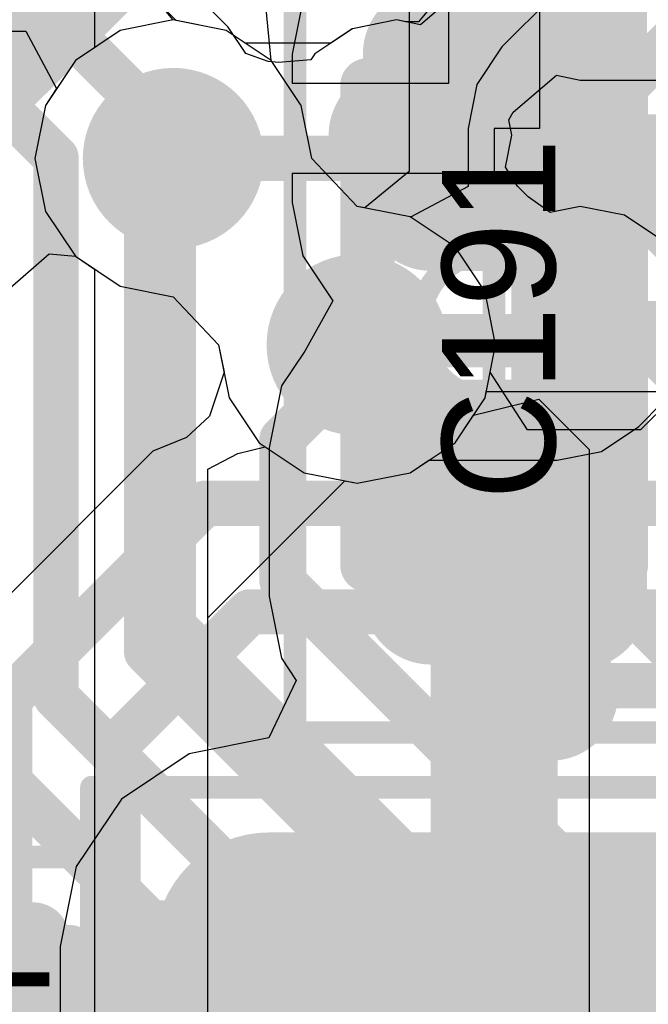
# Model space of a CAD drawing. Header units: millimetres. Extents: x -2 to 68, y -2 to 27.4.
# Tile 565 of 594: x 57.1 to 58.5, y 15.4 to 17.6. Entities that reach past the tile are written whole.
import ezdxf

# ---------------------------------------------------------------- set-up
doc = ezdxf.new("R2010")
doc.units = ezdxf.units.MM
for name, color, linetype in [('BottomLayer', 5, 'Continuous'), ('BottomPaste', 16, 'Continuous'), ('BottomSolder', 6, 'Continuous'), ('DrillGuide', 244, 'Continuous'), ('Mechanical10', 56, 'Continuous'), ('Mechanical13', 56, 'Continuous'), ('Mechanical15', 56, 'Continuous'), ('Mechanical17', 56, 'Continuous'), ('Mechanical2', 216, 'Continuous'), ('Mechanical6', 56, 'Continuous'), ('MidLayer1', 16, 'Continuous'), ('MidLayer2', 76, 'Continuous'), ('MidLayer3', 90, 'Continuous'), ('MidLayer4', 156, 'Continuous'), ('MidLayer5', 130, 'Continuous'), ('MidLayer6', 216, 'Continuous'), ('MidLayer7', 6, 'Continuous'), ('MidLayer8', 54, 'Continuous'), ('MultiLayer', 9, 'Continuous'), ('TopLayer', 1, 'Continuous'), ('TopPaste', 8, 'Continuous'), ('TopSolder', 216, 'Continuous'), ('ViaHoleLayer', 16, 'Continuous')]:
    doc.layers.add(name, color=color, linetype=linetype)

# ---------------------------------------------------------------- blocks, each defined once
blk = doc.blocks.new('RES_0201_B_115')
at = {"layer": 'BottomLayer', "const_width": 0.0806}
for points in [[(-0.3897, 0.0894, 1), (-0.3091, 0.0894, 1)], [(-0.2409, 0.0894, 1), (-0.1603, 0.0894, 1)], [(0.1603, 0.0894, 1), (0.2409, 0.0894, 1)], [(0.3091, 0.0894, 1), (0.3897, 0.0894, 1)], [(-0.3897, -0.0894, 1), (-0.3091, -0.0894, 1)], [(-0.2409, -0.0894, 1), (-0.1603, -0.0894, 1)], [(0.1603, -0.0894, 1), (0.2409, -0.0894, 1)], [(0.3091, -0.0894, 1), (0.3897, -0.0894, 1)]]:
    blk.add_lwpolyline(points, format="xyb", close=True, dxfattribs=at)
at = {"layer": 'BottomLayer'}
for points in [[(-0.2006, 0.17), (-0.3494, 0.17), (-0.2006, -0.17), (-0.3494, -0.17)], [(0.2006, -0.17), (0.3494, -0.17), (0.2006, 0.17), (0.3494, 0.17)], [(-0.12, 0.0894), (-0.43, 0.0894), (-0.12, -0.0894), (-0.43, -0.0894)], [(0.12, -0.0894), (0.43, -0.0894), (0.12, 0.0894), (0.43, 0.0894)]]:
    blk.add_solid(points, dxfattribs=at)
at = {"layer": 'BottomPaste', "const_width": 0.0806}
for points in [[(-0.3897, 0.0894, 1), (-0.3091, 0.0894, 1)], [(-0.2409, 0.0894, 1), (-0.1603, 0.0894, 1)], [(0.1603, 0.0894, 1), (0.2409, 0.0894, 1)], [(0.3091, 0.0894, 1), (0.3897, 0.0894, 1)], [(-0.3897, -0.0894, 1), (-0.3091, -0.0894, 1)], [(-0.2409, -0.0894, 1), (-0.1603, -0.0894, 1)], [(0.1603, -0.0894, 1), (0.2409, -0.0894, 1)], [(0.3091, -0.0894, 1), (0.3897, -0.0894, 1)]]:
    blk.add_lwpolyline(points, format="xyb", close=True, dxfattribs=at)
at = {"layer": 'BottomPaste'}
for points in [[(-0.2006, 0.17), (-0.3494, 0.17), (-0.2006, -0.17), (-0.3494, -0.17)], [(0.2006, -0.17), (0.3494, -0.17), (0.2006, 0.17), (0.3494, 0.17)], [(-0.12, 0.0894), (-0.43, 0.0894), (-0.12, -0.0894), (-0.43, -0.0894)], [(0.12, -0.0894), (0.43, -0.0894), (0.12, 0.0894), (0.43, 0.0894)]]:
    blk.add_solid(points, dxfattribs=at)
at = {"layer": 'BottomSolder', "const_width": 0.0806}
for points in [[(-0.3897, 0.0894, 1), (-0.3091, 0.0894, 1)], [(-0.2409, 0.0894, 1), (-0.1603, 0.0894, 1)], [(0.1603, 0.0894, 1), (0.2409, 0.0894, 1)], [(0.3091, 0.0894, 1), (0.3897, 0.0894, 1)], [(-0.3897, -0.0894, 1), (-0.3091, -0.0894, 1)], [(-0.2409, -0.0894, 1), (-0.1603, -0.0894, 1)], [(0.1603, -0.0894, 1), (0.2409, -0.0894, 1)], [(0.3091, -0.0894, 1), (0.3897, -0.0894, 1)]]:
    blk.add_lwpolyline(points, format="xyb", close=True, dxfattribs=at)
at = {"layer": 'BottomSolder'}
for points in [[(-0.2006, 0.17), (-0.3494, 0.17), (-0.2006, -0.17), (-0.3494, -0.17)], [(0.2006, -0.17), (0.3494, -0.17), (0.2006, 0.17), (0.3494, 0.17)], [(-0.12, 0.0894), (-0.43, 0.0894), (-0.12, -0.0894), (-0.43, -0.0894)], [(0.12, -0.0894), (0.43, -0.0894), (0.12, 0.0894), (0.43, 0.0894)]]:
    blk.add_solid(points, dxfattribs=at)
at = {"layer": 'Mechanical10', "const_width": 0.12}
for points in [[(0.32, 0.17), (-0.32, 0.17)], [(-0.32, -0.17), (-0.32, 0.17)], [(0.32, -0.17), (0.32, 0.17)], [(0.32, -0.17), (-0.32, -0.17)]]:
    blk.add_lwpolyline(points, dxfattribs=at)
at = {"layer": 'Mechanical10', "const_width": 0.06}
for points in [[(-0.35, 0.17, 1), (-0.29, 0.17, 1)], [(-0.35, 0.17, 1), (-0.29, 0.17, 1)], [(0.29, 0.17, 1), (0.35, 0.17, 1)], [(0.29, 0.17, 1), (0.35, 0.17, 1)], [(-0.35, -0.17, 1), (-0.29, -0.17, 1)], [(-0.35, -0.17, 1), (-0.29, -0.17, 1)], [(0.29, -0.17, 1), (0.35, -0.17, 1)], [(0.29, -0.17, 1), (0.35, -0.17, 1)]]:
    blk.add_lwpolyline(points, format="xyb", close=True, dxfattribs=at)
at = {"layer": 'Mechanical6', "const_width": 0.05}
for points in [[(0.53, 0.27), (-0.53, 0.27)], [(-0.53, -0.27), (-0.53, 0.27)], [(0.53, -0.27), (0.53, 0.27)], [(0, -0.135), (0, 0.135)], [(0.135, 0), (-0.135, 0)], [(0.53, -0.27), (-0.53, -0.27)]]:
    blk.add_lwpolyline(points, dxfattribs=at)
at = {"layer": 'Mechanical6'}
for points, const_width in [([(-0.5425, 0.27, 1), (-0.5175, 0.27, 1)], 0.025), ([(-0.5425, 0.27, 1), (-0.5175, 0.27, 1)], 0.025), ([(0.5175, 0.27, 1), (0.5425, 0.27, 1)], 0.025), ([(0.5175, 0.27, 1), (0.5425, 0.27, 1)], 0.025), ([(-0.0125, 0.135, 1), (0.0125, 0.135, 1)], 0.025), ([(0.1013, 0, 1), (-0.1013, 0, 1)], 0.05), ([(-0.1475, 0, 1), (-0.1225, 0, 1)], 0.025), ([(-0.1138, 0, 1), (-0.0888, 0, 1)], 0.025), ([(0.0888, 0, 1), (0.1138, 0, 1)], 0.025), ([(0.1225, 0, 1), (0.1475, 0, 1)], 0.025), ([(-0.0125, -0.135, 1), (0.0125, -0.135, 1)], 0.025), ([(-0.5425, -0.27, 1), (-0.5175, -0.27, 1)], 0.025), ([(-0.5425, -0.27, 1), (-0.5175, -0.27, 1)], 0.025), ([(0.5175, -0.27, 1), (0.5425, -0.27, 1)], 0.025), ([(0.5175, -0.27, 1), (0.5425, -0.27, 1)], 0.025)]:
    blk.add_lwpolyline(points, format="xyb", close=True, dxfattribs=dict(at, const_width=const_width))
blk = doc.blocks.new('LQM2MPN2R2NG0L_F_________1_204')
at = {"layer": 'Mechanical13', "const_width": 0.12}
for points in [[(-1.1, -0.9), (-1.1, 0.9)], [(1.1, -0.9), (-1.1, -0.9)]]:
    blk.add_lwpolyline(points, dxfattribs=at)
at = {"layer": 'Mechanical13', "const_width": 0.06}
blk.add_lwpolyline([(-1.13, -0.9, 1), (-1.07, -0.9, 1)], format="xyb", close=True, dxfattribs=at)
blk.add_lwpolyline([(-1.13, -0.9, 1), (-1.07, -0.9, 1)], format="xyb", close=True, dxfattribs=at)
at = {"layer": 'Mechanical15', "const_width": 0.05}
for points in [[(-1.41, -1), (-1.41, 1)], [(1.41, -1), (-1.41, -1)]]:
    blk.add_lwpolyline(points, dxfattribs=at)
at = {"layer": 'Mechanical15', "const_width": 0.025}
blk.add_lwpolyline([(-1.4225, -1, 1), (-1.3975, -1, 1)], format="xyb", close=True, dxfattribs=at)
blk.add_lwpolyline([(-1.4225, -1, 1), (-1.3975, -1, 1)], format="xyb", close=True, dxfattribs=at)
at = {"layer": 'TopLayer', "const_width": 0.252}
blk.add_lwpolyline([(-1.184, -0.608, 1), (-0.932, -0.608, 1)], format="xyb", close=True, dxfattribs=at)
at = {"layer": 'TopLayer'}
for points in [[(-0.512, 0.86), (-1.058, 0.86), (-0.512, -0.86), (-1.058, -0.86)], [(-0.26, 0.608), (-1.31, 0.608), (-0.26, -0.608), (-1.31, -0.608)]]:
    blk.add_solid(points, dxfattribs=at)
at = {"layer": 'TopPaste', "const_width": 0.252}
blk.add_lwpolyline([(-1.184, -0.608, 1), (-0.932, -0.608, 1)], format="xyb", close=True, dxfattribs=at)
at = {"layer": 'TopPaste'}
for points in [[(-0.512, 0.86), (-1.058, 0.86), (-0.512, -0.86), (-1.058, -0.86)], [(-0.26, 0.608), (-1.31, 0.608), (-0.26, -0.608), (-1.31, -0.608)]]:
    blk.add_solid(points, dxfattribs=at)
at = {"layer": 'TopSolder', "const_width": 0.252}
blk.add_lwpolyline([(-1.184, -0.608, 1), (-0.932, -0.608, 1)], format="xyb", close=True, dxfattribs=at)
at = {"layer": 'TopSolder'}
for points in [[(-0.512, 0.86), (-1.058, 0.86), (-0.512, -0.86), (-1.058, -0.86)], [(-0.26, 0.608), (-1.31, 0.608), (-0.26, -0.608), (-1.31, -0.608)]]:
    blk.add_solid(points, dxfattribs=at)
blk = doc.blocks.new('CAP_0402_308')
at = {"layer": 'Mechanical13', "const_width": 0.12}
for points in [[(0.53, 0.28), (-0.53, 0.28)], [(-0.53, -0.28), (-0.53, 0.28)], [(0.53, -0.28), (0.53, 0.28)], [(0.53, -0.28), (-0.53, -0.28)]]:
    blk.add_lwpolyline(points, dxfattribs=at)
at = {"layer": 'Mechanical13', "const_width": 0.06}
for points in [[(-0.56, 0.28, 1), (-0.5, 0.28, 1)], [(-0.56, 0.28, 1), (-0.5, 0.28, 1)], [(0.5, 0.28, 1), (0.56, 0.28, 1)], [(0.5, 0.28, 1), (0.56, 0.28, 1)], [(-0.56, -0.28, 1), (-0.5, -0.28, 1)], [(-0.56, -0.28, 1), (-0.5, -0.28, 1)], [(0.5, -0.28, 1), (0.56, -0.28, 1)], [(0.5, -0.28, 1), (0.56, -0.28, 1)]]:
    blk.add_lwpolyline(points, format="xyb", close=True, dxfattribs=at)
at = {"layer": 'Mechanical15', "const_width": 0.05}
for points in [[(0.9, 0.44), (-0.9, 0.44)], [(-0.9, -0.44), (-0.9, 0.44)], [(0.9, -0.44), (0.9, 0.44)], [(0, -0.22), (0, 0.22)], [(0.22, 0), (-0.22, 0)], [(0.9, -0.44), (-0.9, -0.44)]]:
    blk.add_lwpolyline(points, dxfattribs=at)
at = {"layer": 'Mechanical15'}
for points, const_width in [([(-0.9125, 0.44, 1), (-0.8875, 0.44, 1)], 0.025), ([(-0.9125, 0.44, 1), (-0.8875, 0.44, 1)], 0.025), ([(0.8875, 0.44, 1), (0.9125, 0.44, 1)], 0.025), ([(0.8875, 0.44, 1), (0.9125, 0.44, 1)], 0.025), ([(-0.0125, 0.22, 1), (0.0125, 0.22, 1)], 0.025), ([(0.165, 0, 1), (-0.165, 0, 1)], 0.05), ([(-0.2325, 0, 1), (-0.2075, 0, 1)], 0.025), ([(-0.1775, 0, 1), (-0.1525, 0, 1)], 0.025), ([(0.1525, 0, 1), (0.1775, 0, 1)], 0.025), ([(0.2075, 0, 1), (0.2325, 0, 1)], 0.025), ([(-0.0125, -0.22, 1), (0.0125, -0.22, 1)], 0.025), ([(-0.9125, -0.44, 1), (-0.8875, -0.44, 1)], 0.025), ([(-0.9125, -0.44, 1), (-0.8875, -0.44, 1)], 0.025), ([(0.8875, -0.44, 1), (0.9125, -0.44, 1)], 0.025), ([(0.8875, -0.44, 1), (0.9125, -0.44, 1)], 0.025)]:
    blk.add_lwpolyline(points, format="xyb", close=True, dxfattribs=dict(at, const_width=const_width))
at = {"layer": 'TopLayer', "const_width": 0.1508}
for points in [[(-0.6746, 0.1392, 1), (-0.5238, 0.1392, 1)], [(-0.3462, 0.1392, 1), (-0.1954, 0.1392, 1)], [(0.1954, 0.1392, 1), (0.3462, 0.1392, 1)], [(0.5238, 0.1392, 1), (0.6746, 0.1392, 1)], [(-0.6746, -0.1392, 1), (-0.5238, -0.1392, 1)], [(-0.3462, -0.1392, 1), (-0.1954, -0.1392, 1)], [(0.1954, -0.1392, 1), (0.3462, -0.1392, 1)], [(0.5238, -0.1392, 1), (0.6746, -0.1392, 1)]]:
    blk.add_lwpolyline(points, format="xyb", close=True, dxfattribs=at)
at = {"layer": 'TopLayer'}
for points in [[(-0.2708, 0.29), (-0.5992, 0.29), (-0.2708, -0.29), (-0.5992, -0.29)], [(0.2708, -0.29), (0.5992, -0.29), (0.2708, 0.29), (0.5992, 0.29)], [(-0.12, 0.1392), (-0.75, 0.1392), (-0.12, -0.1392), (-0.75, -0.1392)], [(0.12, -0.1392), (0.75, -0.1392), (0.12, 0.1392), (0.75, 0.1392)]]:
    blk.add_solid(points, dxfattribs=at)
at = {"layer": 'TopPaste', "const_width": 0.1508}
for points in [[(-0.6746, 0.1392, 1), (-0.5238, 0.1392, 1)], [(-0.3462, 0.1392, 1), (-0.1954, 0.1392, 1)], [(0.1954, 0.1392, 1), (0.3462, 0.1392, 1)], [(0.5238, 0.1392, 1), (0.6746, 0.1392, 1)], [(-0.6746, -0.1392, 1), (-0.5238, -0.1392, 1)], [(-0.3462, -0.1392, 1), (-0.1954, -0.1392, 1)], [(0.1954, -0.1392, 1), (0.3462, -0.1392, 1)], [(0.5238, -0.1392, 1), (0.6746, -0.1392, 1)]]:
    blk.add_lwpolyline(points, format="xyb", close=True, dxfattribs=at)
at = {"layer": 'TopPaste'}
for points in [[(-0.2708, 0.29), (-0.5992, 0.29), (-0.2708, -0.29), (-0.5992, -0.29)], [(0.2708, -0.29), (0.5992, -0.29), (0.2708, 0.29), (0.5992, 0.29)], [(-0.12, 0.1392), (-0.75, 0.1392), (-0.12, -0.1392), (-0.75, -0.1392)], [(0.12, -0.1392), (0.75, -0.1392), (0.12, 0.1392), (0.75, 0.1392)]]:
    blk.add_solid(points, dxfattribs=at)
at = {"layer": 'TopSolder', "const_width": 0.1508}
for points in [[(-0.6746, 0.1392, 1), (-0.5238, 0.1392, 1)], [(-0.3462, 0.1392, 1), (-0.1954, 0.1392, 1)], [(0.1954, 0.1392, 1), (0.3462, 0.1392, 1)], [(0.5238, 0.1392, 1), (0.6746, 0.1392, 1)], [(-0.6746, -0.1392, 1), (-0.5238, -0.1392, 1)], [(-0.3462, -0.1392, 1), (-0.1954, -0.1392, 1)], [(0.1954, -0.1392, 1), (0.3462, -0.1392, 1)], [(0.5238, -0.1392, 1), (0.6746, -0.1392, 1)]]:
    blk.add_lwpolyline(points, format="xyb", close=True, dxfattribs=at)
at = {"layer": 'TopSolder'}
for points in [[(-0.2708, 0.29), (-0.5992, 0.29), (-0.2708, -0.29), (-0.5992, -0.29)], [(0.2708, -0.29), (0.5992, -0.29), (0.2708, 0.29), (0.5992, 0.29)], [(-0.12, 0.1392), (-0.75, 0.1392), (-0.12, -0.1392), (-0.75, -0.1392)], [(0.12, -0.1392), (0.75, -0.1392), (0.12, 0.1392), (0.75, 0.1392)]]:
    blk.add_solid(points, dxfattribs=at)

msp = doc.modelspace()

# ---------------------------------------------------------------- linework, layer by layer
at = {"layer": 'BottomLayer'}
for p, q in [((57.5452, 17.5552), (57.2952, 17.8052)), ((58.0681, 17.693), (57.9655, 17.5669)), ((57.8668, 17.5609), (57.8195, 17.5515)), ((57.9169, 17.5709), (57.8668, 17.5609)), ((57.917, 17.5709), (57.9169, 17.5709)), ((57.9371, 17.5669), (57.917, 17.5709)), ((57.917, 17.5709), (57.917, 17.5709)), ((57.9655, 17.5669), (57.9371, 17.5669)), ((57.5843, 17.4967), (57.5452, 17.5552)), ((57.8194, 17.5515), (57.7741, 17.5212)), ((57.8195, 17.5515), (57.8194, 17.5515)), ((57.8194, 17.5515), (57.8194, 17.5515)), ((57.7741, 17.5212), (57.7368, 17.4962)), ((57.6332, 17.4791), (57.5843, 17.4967)), ((57.7367, 17.4962), (57.7279, 17.483)), ((57.7368, 17.4962), (57.7367, 17.4962)), ((57.7367, 17.4962), (57.7367, 17.4962)), ((57.6564, 17.4771), (57.6332, 17.4791)), ((57.7279, 17.483), (57.6564, 17.4771))]:
    msp.add_line(p, q, dxfattribs=at)
for points, const_width in [([(58.248, 17.693, 1), (58.398, 17.693, 1)], 0.15), ([(57.842, 17.316, 1), (57.992, 17.316, 1)], 0.15), ([(57.34, 17.375, 1), (57.39, 17.375, 1)], 0.05), ([(57.34, 17.375, 1), (57.39, 17.375, 1)], 0.05), ([(57.892, 17.316, 1), (57.942, 17.316, 1)], 0.05), ([(57.896, 17.312, 1), (57.946, 17.312, 1)], 0.05), ([(57.896, 17.312, 1), (57.946, 17.312, 1)], 0.05), ([(57.14, 17.2664, 1), (57.19, 17.2664, 1)], 0.05), ([(57.14, 17.2664, 1), (57.19, 17.2664, 1)], 0.05), ([(58.248, 16.904, 1), (58.398, 16.904, 1)], 0.15), ([(58.298, 16.904, 1), (58.348, 16.904, 1)], 0.05), ([(58.302, 16.9, 1), (58.352, 16.9, 1)], 0.05), ([(58.302, 16.9, 1), (58.352, 16.9, 1)], 0.05), ([(58.182, 16.084, 1), (58.332, 16.084, 1)], 0.15), ([(57.34, 16.175, 1), (57.39, 16.175, 1)], 0.05), ([(57.34, 16.175, 1), (57.39, 16.175, 1)], 0.05), ([(58.248, 16.1, 1), (58.298, 16.1, 1)], 0.05), ([(58.248, 16.1, 1), (58.298, 16.1, 1)], 0.05), ([(57.14, 16.075, 1), (57.19, 16.075, 1)], 0.05), ([(57.14, 16.075, 1), (57.19, 16.075, 1)], 0.05), ([(58.232, 16.084, 1), (58.282, 16.084, 1)], 0.05), ([(57.815, 15.7, 1), (57.865, 15.7, 1)], 0.05), ([(57.815, 15.7, 1), (57.865, 15.7, 1)], 0.05)]:
    msp.add_lwpolyline(points, format="xyb", close=True, dxfattribs=dict(at, const_width=const_width))
at = {"layer": 'BottomLayer', "const_width": 0.1}
for points in [[(57.115, 17.625), (57.365, 17.375)], [(57.0344, 17.397), (57.165, 17.2664)], [(57.365, 16.175), (57.365, 17.375)], [(57.917, 17.316), (57.921, 17.312)], [(57.921, 17.312), (59.035, 17.312)], [(57.165, 16.075), (57.165, 17.2664)], [(58.323, 16.904), (58.327, 16.9)], [(58.327, 16.9), (59.035, 16.9)], [(57.365, 16.175), (57.84, 15.7)], [(58.257, 16.084), (58.273, 16.1)], [(58.273, 16.1), (59.035, 16.1)], [(57.165, 16.075), (57.94, 15.3)], [(57.84, 15.7), (59.035, 15.7)]]:
    msp.add_lwpolyline(points, dxfattribs=at)
at = {"layer": 'DrillGuide'}
for points, const_width in [([(57.374, 17.265, 1), (57.474, 17.265, 1)], 0.1), ([(57.892, 17.316, 1), (57.942, 17.316, 1)], 0.05), ([(57.78, 16.853, 1), (57.88, 16.853, 1)], 0.1), ([(58.298, 16.904, 1), (58.348, 16.904, 1)], 0.05), ([(58.232, 16.084, 1), (58.282, 16.084, 1)], 0.05)]:
    msp.add_lwpolyline(points, format="xyb", close=True, dxfattribs=dict(at, const_width=const_width))
at = {"layer": 'MidLayer1'}
for p, q in [((57.424, 17.5709), (57.3069, 17.5476)), ((57.5411, 17.5476), (57.424, 17.5709)), ((57.3069, 17.5476), (57.2077, 17.4813)), ((57.6403, 17.4813), (57.5411, 17.5476)), ((57.2077, 17.4813), (57.1414, 17.3821)), ((57.7066, 17.3821), (57.6403, 17.4813)), ((57.1414, 17.3821), (57.1181, 17.265)), ((57.7299, 17.265), (57.7066, 17.3821)), ((57.1181, 17.265), (57.1414, 17.1479)), ((57.83, 17.1589), (57.7299, 17.265)), ((57.1414, 17.1479), (57.2077, 17.0487)), ((57.9471, 17.1356), (57.83, 17.1589)), ((58.0463, 17.0693), (57.9471, 17.1356)), ((58.1126, 16.9701), (58.0463, 17.0693)), ((57.2077, 17.0487), (57.3069, 16.9824)), ((57.3069, 16.9824), (57.424, 16.9591)), ((57.424, 16.9591), (57.5241, 16.853)), ((58.1359, 16.853), (58.1126, 16.9701)), ((57.5241, 16.853), (57.5474, 16.7359)), ((58.1126, 16.7359), (58.1359, 16.853)), ((57.5474, 16.7359), (57.6137, 16.6367)), ((58.0463, 16.6367), (58.1126, 16.7359)), ((57.6137, 16.6367), (57.7129, 16.5704)), ((57.9471, 16.5704), (58.0463, 16.6367)), ((57.7129, 16.5704), (57.83, 16.5471)), ((57.83, 16.5471), (57.9471, 16.5704))]:
    msp.add_line(p, q, dxfattribs=at)
at = {"layer": 'MidLayer1', "const_width": 0.2}
for points in [[(57.324, 17.265, 1), (57.524, 17.265, 1)], [(57.73, 16.853, 1), (57.93, 16.853, 1)]]:
    msp.add_lwpolyline(points, format="xyb", close=True, dxfattribs=at)
at = {"layer": 'MidLayer2'}
for p, q in [((58.5899, 17.9514), (58.1498, 17.5112)), ((57.424, 17.5709), (57.4005, 17.5982)), ((57.5411, 17.5476), (57.424, 17.5709)), ((57.6403, 17.4813), (57.5411, 17.5476)), ((58.1498, 17.5112), (58.0945, 17.4285)), ((57.7066, 17.3821), (57.6403, 17.4813)), ((58.0945, 17.4285), (58.0751, 17.331)), ((57.7299, 17.265), (57.7066, 17.3821)), ((58.0751, 17.331), (58.0751, 17.2028)), ((57.83, 17.1589), (57.7299, 17.265)), ((58.0751, 17.2028), (57.9481, 17.1349)), ((57.9471, 17.1356), (57.83, 17.1589)), ((57.9481, 17.1349), (57.9471, 17.1356))]:
    msp.add_line(p, q, dxfattribs=at)
at = {"layer": 'MidLayer2', "const_width": 0.1}
for points in [[(58.33, 17.331), (58.7785, 17.7795)], [(56.924, 17.4721), (57.074, 17.6221)], [(58.33, 16.3726), (58.33, 17.331)], [(57.424, 16.2322), (57.424, 17.265)], [(57.83, 16.8104), (57.83, 16.853)], [(57.664, 16.6444), (57.83, 16.8104)], [(57.664, 16.3316), (57.664, 16.6444)], [(58.33, 16.3726), (59.7756, 14.927)], [(57.664, 16.3316), (59.5685, 14.427)], [(57.424, 16.2322), (59.4691, 14.187)], [(56.924, 16.0251), (58.6532, 14.2959)], [(56.684, 15.9257), (58.4132, 14.1965)]]:
    msp.add_lwpolyline(points, dxfattribs=at)
at = {"layer": 'MidLayer2'}
for points, const_width in [([(57.324, 17.265, 1), (57.524, 17.265, 1)], 0.2), ([(58.305, 17.331, 1), (58.355, 17.331, 1)], 0.05), ([(58.305, 17.331, 1), (58.355, 17.331, 1)], 0.05), ([(57.399, 17.265, 1), (57.449, 17.265, 1)], 0.05), ([(57.73, 16.853, 1), (57.93, 16.853, 1)], 0.2), ([(57.805, 16.853, 1), (57.855, 16.853, 1)], 0.05), ([(57.805, 16.8104, 1), (57.855, 16.8104, 1)], 0.05), ([(57.805, 16.8104, 1), (57.855, 16.8104, 1)], 0.05), ([(57.639, 16.6444, 1), (57.689, 16.6444, 1)], 0.05), ([(57.639, 16.6444, 1), (57.689, 16.6444, 1)], 0.05), ([(58.305, 16.3726, 1), (58.355, 16.3726, 1)], 0.05), ([(58.305, 16.3726, 1), (58.355, 16.3726, 1)], 0.05), ([(57.639, 16.3316, 1), (57.689, 16.3316, 1)], 0.05), ([(57.639, 16.3316, 1), (57.689, 16.3316, 1)], 0.05), ([(57.399, 16.2322, 1), (57.449, 16.2322, 1)], 0.05), ([(57.399, 16.2322, 1), (57.449, 16.2322, 1)], 0.05)]:
    msp.add_lwpolyline(points, format="xyb", close=True, dxfattribs=dict(at, const_width=const_width))
at = {"layer": 'MidLayer3'}
for p, q in [((57.424, 17.5709), (57.3069, 17.5476)), ((57.5411, 17.5476), (57.424, 17.5709)), ((57.3069, 17.5476), (57.2077, 17.4813)), ((57.6403, 17.4813), (57.5411, 17.5476)), ((57.2077, 17.4813), (57.1414, 17.3821)), ((57.7066, 17.3821), (57.6403, 17.4813)), ((57.1414, 17.3821), (57.1181, 17.265)), ((57.7299, 17.265), (57.7066, 17.3821)), ((57.1181, 17.265), (57.1414, 17.1479)), ((57.83, 17.1589), (57.7299, 17.265)), ((57.1414, 17.1479), (57.2077, 17.0487)), ((57.9471, 17.1356), (57.83, 17.1589)), ((58.0463, 17.0693), (57.9471, 17.1356)), ((58.1126, 16.9701), (58.0463, 17.0693)), ((57.2077, 17.0487), (57.3069, 16.9824)), ((58.8057, 17.0148), (58.4563, 16.6654)), ((57.3069, 16.9824), (57.424, 16.9591)), ((57.424, 16.9591), (57.5241, 16.853)), ((58.1359, 16.853), (58.1126, 16.9701)), ((57.5241, 16.853), (57.5362, 16.7924)), ((58.1238, 16.7924), (58.1359, 16.853)), ((57.5362, 16.7924), (57.5037, 16.6955)), ((58.2065, 16.6654), (58.1238, 16.7924)), ((57.5037, 16.6955), (57.4531, 16.6486)), ((57.4531, 16.6486), (57.3788, 16.6178)), ((58.4563, 16.6654), (58.2065, 16.6654)), ((57.3788, 16.6178), (56.9475, 16.1865))]:
    msp.add_line(p, q, dxfattribs=at)
for points, const_width in [([(57.324, 17.265, 1), (57.524, 17.265, 1)], 0.2), ([(57.73, 16.853, 1), (57.93, 16.853, 1)], 0.2), ([(57.4686, 16.503, 1), (57.5186, 16.503, 1)], 0.05), ([(57.4686, 16.503, 1), (57.5186, 16.503, 1)], 0.05), ([(57.568, 16.263, 1), (57.618, 16.263, 1)], 0.05), ([(57.568, 16.263, 1), (57.618, 16.263, 1)], 0.05), ([(57.0373, 16.0716, 1), (57.0873, 16.0716, 1)], 0.05), ([(57.0373, 16.0716, 1), (57.0873, 16.0716, 1)], 0.05), ([(57.2772, 15.9722, 1), (57.3272, 15.9722, 1)], 0.05), ([(57.2772, 15.9722, 1), (57.3272, 15.9722, 1)], 0.05)]:
    msp.add_lwpolyline(points, format="xyb", close=True, dxfattribs=dict(at, const_width=const_width))
at = {"layer": 'MidLayer3', "const_width": 0.1}
for points in [[(57.0623, 16.0716), (57.4936, 16.503)], [(57.4936, 16.503), (58.5235, 16.503)], [(57.3022, 15.9722), (57.593, 16.263)], [(57.593, 16.263), (59.027, 16.263)], [(57.0623, 9.8973), (57.0623, 16.0716)], [(57.3022, 9.7979), (57.3022, 15.9722)], [(58.299, 15.181), (58.818, 15.7)]]:
    msp.add_lwpolyline(points, dxfattribs=at)
at = {"layer": 'MidLayer4'}
for p, q in [((58.065, 17.6415), (57.9698, 17.5604)), ((57.424, 17.5709), (57.3069, 17.5476)), ((57.5411, 17.5476), (57.424, 17.5709)), ((57.917, 17.5709), (57.8195, 17.5515)), ((57.9698, 17.5604), (57.917, 17.5709)), ((57.3069, 17.5476), (57.2077, 17.4813)), ((57.5825, 17.5199), (57.5411, 17.5476)), ((57.8195, 17.5515), (57.7722, 17.5199)), ((57.7722, 17.5199), (57.5825, 17.5199)), ((57.2077, 17.4813), (57.1414, 17.3821)), ((58.175, 17.3675), (58.2702, 17.4486)), ((58.2702, 17.4486), (58.323, 17.4381)), ((58.323, 17.4381), (58.5334, 17.4381)), ((57.1414, 17.3821), (57.1181, 17.265)), ((58.1652, 17.3499), (58.175, 17.3675)), ((58.1719, 17.316), (58.1652, 17.3499)), ((58.1579, 17.2457), (58.1719, 17.316)), ((57.1181, 17.265), (57.1414, 17.1479)), ((58.1845, 17.2039), (58.1579, 17.2457)), ((58.2076, 17.1799), (58.1845, 17.2039)), ((58.2566, 17.1457), (58.2076, 17.1799)), ((57.1414, 17.1479), (57.2077, 17.0487)), ((58.323, 17.1589), (58.2566, 17.1457)), ((58.4205, 17.1395), (58.323, 17.1589)), ((58.5032, 17.0842), (58.4205, 17.1395)), ((57.2077, 17.0487), (57.3069, 16.9824)), ((57.3069, 16.9824), (57.424, 16.9591)), ((57.424, 16.9591), (57.5241, 16.853)), ((57.5241, 16.853), (57.5474, 16.7359)), ((57.5474, 16.7359), (57.6137, 16.6367)), ((58.4522, 16.6728), (58.5032, 16.7238)), ((58.3695, 16.6175), (58.4522, 16.6728)), ((57.6137, 16.6367), (57.7129, 16.5704)), ((58.272, 16.5981), (58.3695, 16.6175)), ((57.9471, 16.5704), (57.9885, 16.5981)), ((57.9885, 16.5981), (58.272, 16.5981)), ((57.7129, 16.5704), (57.83, 16.5471)), ((57.83, 16.5471), (57.9471, 16.5704))]:
    msp.add_line(p, q, dxfattribs=at)
for points, const_width in [([(58.248, 17.693, 1), (58.398, 17.693, 1)], 0.15), ([(57.324, 17.265, 1), (57.524, 17.265, 1)], 0.2), ([(57.842, 17.316, 1), (57.992, 17.316, 1)], 0.15), ([(57.892, 17.316, 1), (57.942, 17.316, 1)], 0.05), ([(57.399, 17.265, 1), (57.449, 17.265, 1)], 0.05), ([(57.841, 17.265, 1), (57.891, 17.265, 1)], 0.05), ([(57.841, 17.265, 1), (57.891, 17.265, 1)], 0.05), ([(57.73, 16.853, 1), (57.93, 16.853, 1)], 0.2), ([(58.248, 16.904, 1), (58.398, 16.904, 1)], 0.15), ([(58.298, 16.904, 1), (58.348, 16.904, 1)], 0.05), ([(57.805, 16.853, 1), (57.855, 16.853, 1)], 0.05), ([(58.247, 16.853, 1), (58.297, 16.853, 1)], 0.05), ([(58.247, 16.853, 1), (58.297, 16.853, 1)], 0.05), ([(58.182, 16.084, 1), (58.332, 16.084, 1)], 0.15)]:
    msp.add_lwpolyline(points, format="xyb", close=True, dxfattribs=dict(at, const_width=const_width))
at = {"layer": 'MidLayer4', "const_width": 0.1}
for points in [[(57.866, 17.265), (57.917, 17.316)], [(57.424, 17.265), (57.866, 17.265)], [(58.272, 16.853), (58.323, 16.904)], [(57.83, 16.853), (58.272, 16.853)]]:
    msp.add_lwpolyline(points, dxfattribs=at)
at = {"layer": 'MidLayer5'}
for p, q in [((57.9451, 17.7508), (57.9451, 17.2361)), ((57.424, 17.5709), (57.3069, 17.5476)), ((57.5411, 17.5476), (57.424, 17.5709)), ((57.3069, 17.5476), (57.2077, 17.4813)), ((57.6403, 17.4813), (57.5411, 17.5476)), ((57.2077, 17.4813), (57.1414, 17.3821)), ((57.7066, 17.3821), (57.6403, 17.4813)), ((57.1414, 17.3821), (57.1181, 17.265)), ((57.7299, 17.265), (57.7066, 17.3821)), ((57.1181, 17.265), (57.1414, 17.1479)), ((57.83, 17.1589), (57.7299, 17.265)), ((57.9451, 17.2361), (57.8469, 17.1555)), ((57.1414, 17.1479), (57.2077, 17.0487)), ((57.8469, 17.1555), (57.83, 17.1589)), ((57.2077, 17.0487), (57.3069, 16.9824)), ((57.3069, 16.9824), (57.424, 16.9591)), ((57.424, 16.9591), (57.5241, 16.853)), ((57.5241, 16.853), (57.5474, 16.7359)), ((57.5474, 16.7359), (57.6137, 16.6367)), ((58.087, 16.6976), (58.2316, 16.7327)), ((58.2316, 16.7327), (58.3423, 16.6219)), ((58.0463, 16.6367), (58.087, 16.6976)), ((57.6137, 16.6367), (57.7129, 16.5704)), ((57.9471, 16.5704), (58.0463, 16.6367)), ((58.3423, 16.6219), (58.3423, 8.7816)), ((57.7129, 16.5704), (57.83, 16.5471)), ((57.83, 16.5471), (57.9471, 16.5704))]:
    msp.add_line(p, q, dxfattribs=at)
at = {"layer": 'MidLayer5', "const_width": 0.1}
for points in [[(58.2, 17.1247), (58.2, 20.1828)], [(58.4, 17.2076), (58.4, 20.1)], [(58.4, 17.2076), (58.7972, 16.8104)], [(58.2, 17.1247), (58.5972, 16.7275)]]:
    msp.add_lwpolyline(points, dxfattribs=at)
at = {"layer": 'MidLayer5'}
for points, const_width in [([(57.324, 17.265, 1), (57.524, 17.265, 1)], 0.2), ([(58.375, 17.2076, 1), (58.425, 17.2076, 1)], 0.05), ([(58.375, 17.2076, 1), (58.425, 17.2076, 1)], 0.05), ([(58.175, 17.1247, 1), (58.225, 17.1247, 1)], 0.05), ([(58.175, 17.1247, 1), (58.225, 17.1247, 1)], 0.05), ([(57.73, 16.853, 1), (57.93, 16.853, 1)], 0.2)]:
    msp.add_lwpolyline(points, format="xyb", close=True, dxfattribs=dict(at, const_width=const_width))
at = {"layer": 'MidLayer6'}
for p, q in [((57.6403, 17.4813), (57.6284, 17.6025)), ((57.7066, 17.3821), (57.6403, 17.4813)), ((57.7299, 17.265), (57.7066, 17.3821)), ((57.83, 17.1589), (57.7299, 17.265)), ((57.9471, 17.1356), (57.83, 17.1589)), ((58.0463, 17.0693), (57.9471, 17.1356)), ((58.1126, 16.9701), (58.0463, 17.0693)), ((57.0397, 16.9594), (57.1498, 17.0544)), ((57.1498, 17.0544), (57.2077, 17.0487)), ((57.2077, 17.0487), (57.3069, 16.9824)), ((57.3069, 16.9824), (57.424, 16.9591)), ((57.424, 16.9591), (57.5241, 16.853)), ((58.1359, 16.853), (58.1126, 16.9701)), ((57.5241, 16.853), (57.5474, 16.7359)), ((58.1126, 16.7359), (58.1359, 16.853)), ((57.5474, 16.7359), (57.6137, 16.6367)), ((58.0463, 16.6367), (58.1126, 16.7359)), ((57.6137, 16.6367), (57.7129, 16.5704)), ((57.9471, 16.5704), (58.0463, 16.6367)), ((57.7129, 16.5704), (57.83, 16.5471)), ((57.83, 16.5471), (57.9471, 16.5704))]:
    msp.add_line(p, q, dxfattribs=at)
at = {"layer": 'MidLayer6', "const_width": 0.2}
msp.add_lwpolyline([(56.7338, 17.1405), (57.5974, 18.0041)], dxfattribs=at)
for points in [[(57.324, 17.265, 1), (57.524, 17.265, 1)], [(57.73, 16.853, 1), (57.93, 16.853, 1)]]:
    msp.add_lwpolyline(points, format="xyb", close=True, dxfattribs=at)
at = {"layer": 'MidLayer7'}
for p, q in [((57.25, 18.6205), (57.25, 17.5095)), ((57.25, 17.5095), (57.2077, 17.4813)), ((57.2077, 17.4813), (57.1414, 17.3821)), ((57.1414, 17.3821), (57.1181, 17.265)), ((57.1181, 17.265), (57.1414, 17.1479)), ((57.1414, 17.1479), (57.2077, 17.0487)), ((57.2077, 17.0487), (57.25, 17.0205)), ((57.25, 17.0205), (57.25, 8.75)), ((58.0463, 16.6367), (58.1126, 16.7359)), ((58.1126, 16.7359), (58.1154, 16.75)), ((58.1154, 16.75), (59.1824, 16.75)), ((57.9471, 16.5704), (58.0463, 16.6367)), ((57.83, 16.5471), (57.9471, 16.5704)), ((57.5, 16.25), (57.8026, 16.5526)), ((57.8026, 16.5526), (57.83, 16.5471)), ((57.5, 13.75), (57.5, 16.25))]:
    msp.add_line(p, q, dxfattribs=at)
at = {"layer": 'MidLayer7', "const_width": 0.3}
msp.add_lwpolyline([(58.3206, 16.287), (58.3206, 20.4794)], dxfattribs=at)
at = {"layer": 'MidLayer7'}
for points, const_width in [([(57.324, 17.265, 1), (57.524, 17.265, 1)], 0.2), ([(57.73, 16.853, 1), (57.93, 16.853, 1)], 0.2), ([(58.2456, 16.287, 1), (58.3956, 16.287, 1)], 0.15)]:
    msp.add_lwpolyline(points, format="xyb", close=True, dxfattribs=dict(at, const_width=const_width))
at = {"layer": 'MidLayer8'}
for p, q in [((57.4304, 17.5696), (57.3254, 17.6746)), ((57.5411, 17.5476), (57.4304, 17.5696)), ((56.7174, 17.5461), (57.0983, 17.5461)), ((57.0983, 17.5461), (57.1661, 17.4191)), ((57.6403, 17.4813), (57.5411, 17.5476)), ((57.7066, 17.3821), (57.6403, 17.4813)), ((57.1661, 17.4191), (57.1414, 17.3821)), ((57.1414, 17.3821), (57.1181, 17.265)), ((57.7299, 17.265), (57.7066, 17.3821)), ((57.1181, 17.265), (57.1414, 17.1479)), ((57.83, 17.1589), (57.7299, 17.265)), ((57.1414, 17.1479), (57.2077, 17.0487)), ((57.9471, 17.1356), (57.83, 17.1589)), ((58.0463, 17.0693), (57.9471, 17.1356)), ((58.1126, 16.9701), (58.0463, 17.0693)), ((57.2077, 17.0487), (57.25, 17.0205)), ((57.25, 17.0205), (57.25, 13.2884)), ((58.1359, 16.853), (58.1126, 16.9701)), ((58.1126, 16.7359), (58.1359, 16.853)), ((58.0463, 16.6367), (58.1126, 16.7359)), ((57.5668, 16.6126), (57.627, 16.6278)), ((57.627, 16.6278), (57.7129, 16.5704)), ((57.9471, 16.5704), (58.0463, 16.6367)), ((57.5, 16.5783), (57.5668, 16.6126)), ((57.5, 14.3277), (57.5, 16.5783)), ((57.7129, 16.5704), (57.83, 16.5471)), ((57.83, 16.5471), (57.9471, 16.5704))]:
    msp.add_line(p, q, dxfattribs=at)
at = {"layer": 'MidLayer8', "const_width": 0.2}
for points in [[(57.324, 17.265, 1), (57.524, 17.265, 1)], [(57.73, 16.853, 1), (57.93, 16.853, 1)]]:
    msp.add_lwpolyline(points, format="xyb", close=True, dxfattribs=at)
at = {"layer": 'MultiLayer'}
for points, const_width in [([(58.248, 17.693, 1), (58.398, 17.693, 1)], 0.15), ([(57.324, 17.265, 1), (57.524, 17.265, 1)], 0.2), ([(57.842, 17.316, 1), (57.992, 17.316, 1)], 0.15), ([(57.73, 16.853, 1), (57.93, 16.853, 1)], 0.2), ([(58.248, 16.904, 1), (58.398, 16.904, 1)], 0.15), ([(58.182, 16.084, 1), (58.332, 16.084, 1)], 0.15)]:
    msp.add_lwpolyline(points, format="xyb", close=True, dxfattribs=dict(at, const_width=const_width))
at = {"layer": 'TopLayer'}
for p, q in [((58.0327, 17.4314), (58.0327, 17.8023)), ((58.2327, 17.8023), (58.2327, 17.3314)), ((57.7101, 17.613), (57.6868, 17.4956)), ((57.6868, 17.4956), (57.6868, 17.4314)), ((57.6868, 17.4314), (58.0327, 17.4314)), ((58.2327, 17.3314), (58.1327, 17.3314)), ((58.1327, 17.3314), (58.1327, 17.2314)), ((58.1327, 17.2314), (57.6868, 17.2314)), ((57.6868, 17.2314), (57.6868, 17.1672)), ((57.6868, 17.1672), (57.7101, 17.0498)), ((57.7101, 17.0498), (57.7766, 16.9503)), ((57.7766, 16.9503), (57.7143, 16.8392)), ((57.7143, 16.8392), (57.663, 16.7625)), ((57.663, 16.7625), (57.6358, 16.6256)), ((57.6358, 16.6256), (57.6358, 16.2972)), ((57.6358, 16.2972), (57.663, 16.1603)), ((57.663, 16.1603), (57.6957, 16.1114)), ((57.6957, 16.1114), (57.6352, 15.9844)), ((57.6352, 15.9844), (57.4589, 15.9493)), ((57.4589, 15.9493), (57.3093, 15.8494)), ((57.3093, 15.8494), (57.2094, 15.6999)), ((57.2094, 15.6999), (57.1744, 15.5235)), ((57.1744, 15.5235), (57.1744, 14.9775))]:
    msp.add_line(p, q, dxfattribs=at)
for points, const_width in [([(58.1327, 17.3314), (58.1327, 17.9915)], 0.2), ([(58.1327, 17.3314), (58.2056, 17.2584)], 0.2), ([(58.2056, 17.2584), (58.6006, 17.2584)], 0.2), ([(58.1327, 15.3611), (58.1327, 16.4614)], 0.28), ([(58.1327, 15.3611), (58.2432, 15.2505)], 0.28)]:
    msp.add_lwpolyline(points, dxfattribs=dict(at, const_width=const_width))
for points, const_width in [([(58.0827, 17.3314, 1), (58.1827, 17.3314, 1)], 0.1), ([(58.0827, 17.3314, 1), (58.1827, 17.3314, 1)], 0.1), ([(58.1556, 17.2584, 1), (58.2556, 17.2584, 1)], 0.1), ([(58.1556, 17.2584, 1), (58.2556, 17.2584, 1)], 0.1), ([(58.0627, 16.4614, 1), (58.2027, 16.4614, 1)], 0.14), ([(58.0627, 15.3611, 1), (58.2027, 15.3611, 1)], 0.14), ([(58.0627, 15.3611, 1), (58.2027, 15.3611, 1)], 0.14)]:
    msp.add_lwpolyline(points, format="xyb", close=True, dxfattribs=dict(at, const_width=const_width))
at = {"layer": 'ViaHoleLayer'}
for points, const_width in [([(57.374, 17.265, 1), (57.474, 17.265, 1)], 0.1), ([(57.892, 17.316, 1), (57.942, 17.316, 1)], 0.05), ([(57.78, 16.853, 1), (57.88, 16.853, 1)], 0.1), ([(58.298, 16.904, 1), (58.348, 16.904, 1)], 0.05), ([(58.232, 16.084, 1), (58.282, 16.084, 1)], 0.05)]:
    msp.add_lwpolyline(points, format="xyb", close=True, dxfattribs=dict(at, const_width=const_width))

# ---------------------------------------------------------------- block references
at = {"rotation": 270}
for name, p in [('CAP_0402_308', (58.1327, 16.8964)), ('LQM2MPN2R2NG0L_F_________1_204', (58.2432, 14.4655)), ('RES_0201_B_115', (57.0252, 15.191))]:
    msp.add_blockref(name, p, dxfattribs=at)

# ---------------------------------------------------------------- texts
at = {"layer": 'Mechanical17', "text_generation_flag": 2}
msp.add_text('R61', height=0.25, rotation=90, dxfattribs=at).set_placement((57.15, 15.494))
at = {"layer": 'Mechanical2'}
msp.add_text('C191', height=0.25, rotation=90, dxfattribs=at).set_placement((58.2676, 16.51))

doc.saveas('drawing.dxf')
